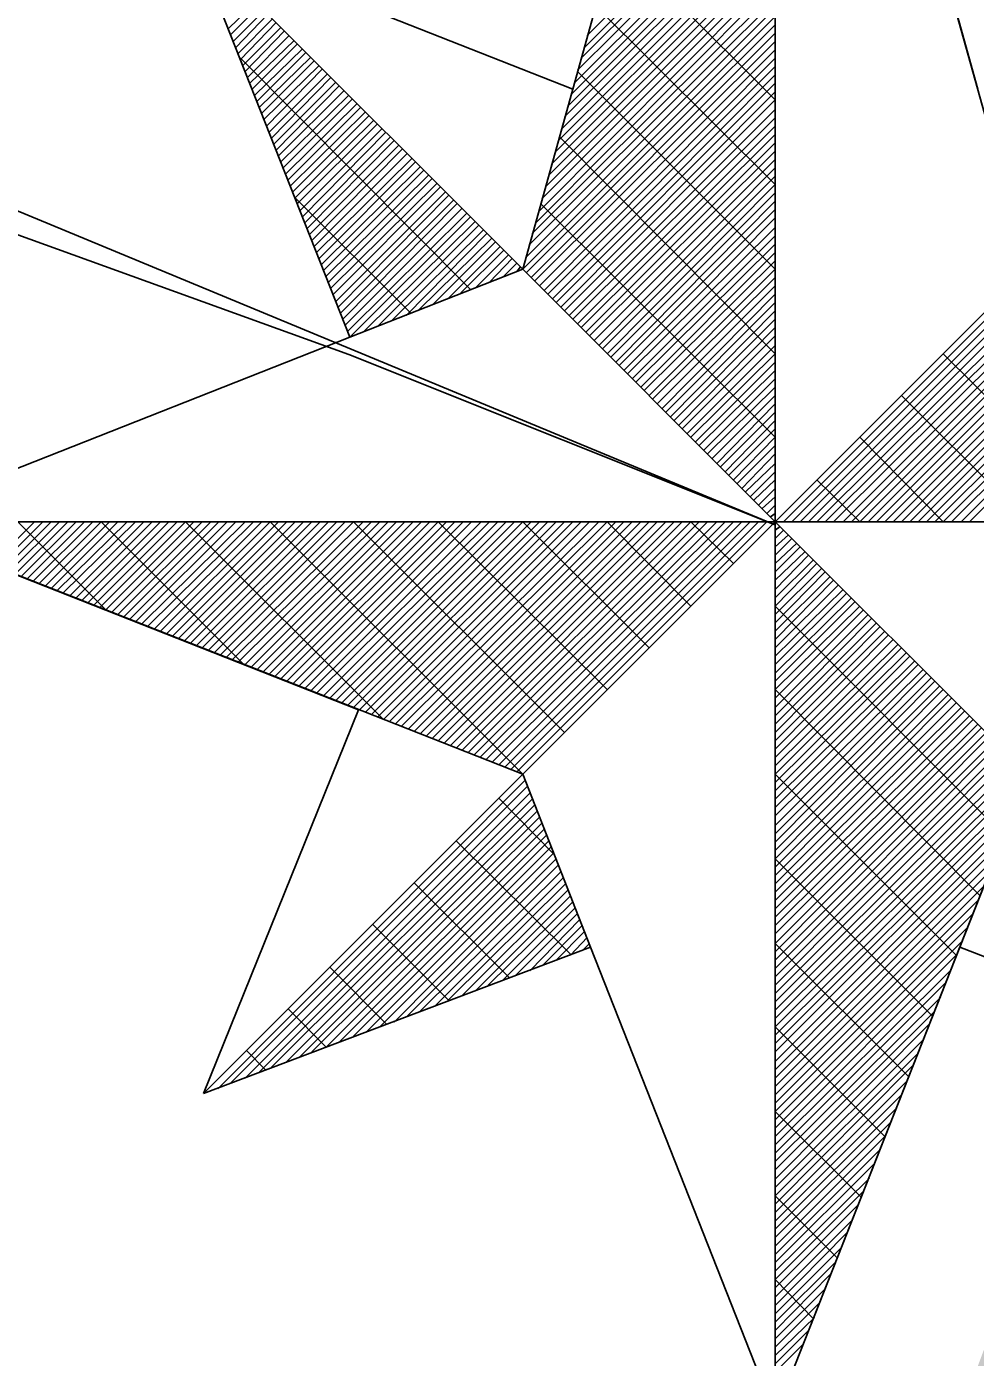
# Model space of a CAD drawing. Extents: x -729889 to -691139, y -995431 to -974354.
# Drawn here: x -725468.824 to -725467.438, y -978452.811 to -978450.867 of the extents above; entities that cross this region are included whole.
import ezdxf

# ---------------------------------------------------------------- set-up
doc = ezdxf.new("R2010")
doc.units = 0
for name, color, linetype in [('Atributy', 7, 'Continuous'), ('Skutečně zaměřené kabelové vedení', 7, 'Continuous'), ('Světelný bod se zemním svítidlem', 7, 'Continuous')]:
    doc.layers.add(name, color=color, linetype=linetype)

# ---------------------------------------------------------------- blocks, each defined once
blk = doc.blocks.new('Světlo')
at = {"layer": 'Světelný bod se zemním svítidlem'}
for p, q in [((-0.3687, 0.3687), (0, 1.6939)), ((0, 1.6939), (-0.3687, 0.3687)), ((-0.2957, 0.6313), (0, 1.6939)), ((0, 1.6939), (0.3687, 0.3687)), ((0, 0), (0, 1.6939)), ((0, 1.6939), (0.2957, 0.6313)), ((0, 1.6939), (0, -1.3043)), ((-0.2783, 0.6922), (0, 0.9722)), ((-0.2748, 0.7096), (0, 0.9843)), ((-0.2835, 0.6765), (0, 0.96)), ((-0.2922, 0.6417), (0, 0.9339)), ((-0.2887, 0.6591), (0, 0.9461)), ((-0.2974, 0.6243), (0, 0.9217)), ((-0.3078, 0.5913), (0, 0.8974)), ((-0.3026, 0.607), (0, 0.9096)), ((-0.3113, 0.5739), (0, 0.8852)), ((-0.3217, 0.5391), (0, 0.8609)), ((-0.3165, 0.5565), (0, 0.873)), ((-0.3687, 0.3687), (-0.8504, 0.8504)), ((-0.8504, 0.8504), (-0.6209, 0.2696)), ((-0.6209, 0.2696), (-0.8504, 0.8504)), ((-0.8504, 0.8504), (-0.2957, 0.6313)), ((-0.3687, 0.3687), (-0.8504, 0.8504)), ((-0.3304, 0.5061), (0, 0.8365)), ((-0.327, 0.5217), (0, 0.8487)), ((0, 0.6157), (-0.2348, 0.8504)), ((-0.3357, 0.4887), (0, 0.8243)), ((-0.3443, 0.4539), (0, 0.8)), ((-0.3409, 0.4713), (0, 0.8122)), ((-0.3496, 0.4365), (0, 0.7878)), ((-0.7983, 0.72), (-0.7583, 0.7583)), ((-0.36, 0.4035), (0, 0.7617)), ((-0.3548, 0.4209), (0, 0.7739)), ((-0.7948, 0.7113), (-0.753, 0.753)), ((-0.7913, 0.7009), (-0.7461, 0.7461)), ((-0.7878, 0.6922), (-0.7409, 0.7409)), ((-0.3635, 0.3861), (0, 0.7496)), ((0, 0.4922), (-0.2626, 0.753)), ((-0.7843, 0.6835), (-0.7339, 0.7339)), ((-0.7809, 0.6748), (-0.7287, 0.7287)), ((-0.7774, 0.6661), (-0.7217, 0.7217)), ((-0.3687, 0.3687), (0, 0.7374)), ((-0.3635, 0.3635), (0, 0.7252)), ((-0.7739, 0.6574), (-0.7165, 0.7165)), ((-0.7704, 0.6487), (-0.7096, 0.7096)), ((-0.767, 0.64), (-0.7026, 0.7026)), ((-0.3565, 0.3565), (0, 0.713)), ((-0.3513, 0.3513), (0, 0.7009)), ((-0.7635, 0.6313), (-0.6974, 0.6974)), ((-0.76, 0.6226), (-0.6904, 0.6904)), ((-0.7565, 0.6139), (-0.6852, 0.6852)), ((-0.3443, 0.3443), (0, 0.6887)), ((-0.4452, 0.3391), (-0.7809, 0.6765)), ((-0.753, 0.6052), (-0.6783, 0.6783)), ((-0.7496, 0.5965), (-0.673, 0.673)), ((-0.7461, 0.5878), (-0.6661, 0.6661)), ((-0.7426, 0.5774), (-0.6609, 0.6609)), ((-0.3374, 0.3374), (0, 0.6765)), ((-0.3322, 0.3322), (0, 0.6643)), ((-0.7391, 0.5687), (-0.6539, 0.6539)), ((-0.7357, 0.56), (-0.6487, 0.6487)), ((-0.7322, 0.5513), (-0.6417, 0.6417)), ((-0.3252, 0.3252), (0, 0.6522)), ((0, 0.3687), (-0.2887, 0.6574)), ((-0.7287, 0.5426), (-0.6365, 0.6365)), ((-0.7252, 0.5339), (-0.6296, 0.6296)), ((-0.7217, 0.5252), (-0.6226, 0.6226)), ((-0.2957, 0.6313), (-0.3687, 0.3687)), ((-0.32, 0.32), (0, 0.64)), ((-0.313, 0.313), (0, 0.6278)), ((-0.7183, 0.5165), (-0.6174, 0.6174)), ((-0.7148, 0.5078), (-0.6104, 0.6104)), ((-0.7113, 0.4991), (-0.6052, 0.6052)), ((-0.3078, 0.3078), (0, 0.6157)), ((-0.7078, 0.4904), (-0.5983, 0.5983)), ((-0.7043, 0.4817), (-0.593, 0.593)), ((-0.7009, 0.473), (-0.5861, 0.5861)), ((-0.3009, 0.3009), (0, 0.6017)), ((-0.2957, 0.2957), (0, 0.5896)), ((-0.6974, 0.4643), (-0.5809, 0.5809)), ((-0.6939, 0.4539), (-0.5739, 0.5739)), ((-0.6904, 0.4452), (-0.5687, 0.5687)), ((-0.2887, 0.2887), (0, 0.5774)), ((-0.2835, 0.2835), (0, 0.5652)), ((-0.687, 0.4365), (-0.5617, 0.5617)), ((-0.6835, 0.4278), (-0.5565, 0.5565)), ((-0.68, 0.4191), (-0.5496, 0.5496)), ((-0.6765, 0.4104), (-0.5443, 0.5443)), ((0, 0.2452), (-0.3148, 0.5617)), ((-0.2765, 0.2765), (0, 0.553)), ((-0.673, 0.4017), (-0.5374, 0.5374)), ((-0.6696, 0.393), (-0.5304, 0.5304)), ((-0.6661, 0.3843), (-0.5252, 0.5252)), ((-0.2713, 0.2713), (0, 0.5409)), ((-0.2643, 0.2643), (0, 0.5287)), ((-0.6626, 0.3757), (-0.5183, 0.5183)), ((-0.6591, 0.367), (-0.513, 0.513)), ((-0.6557, 0.3583), (-0.5061, 0.5061)), ((-0.2574, 0.2574), (0, 0.5165)), ((-0.6522, 0.3496), (-0.5009, 0.5009)), ((-0.6487, 0.3409), (-0.4939, 0.4939)), ((-0.6452, 0.3322), (-0.4887, 0.4887)), ((-0.2522, 0.2522), (0, 0.5043)), ((-0.2452, 0.2452), (0, 0.4922)), ((-0.5322, 0.3043), (-0.7009, 0.473)), ((-0.6417, 0.3217), (-0.4817, 0.4817)), ((-0.6383, 0.313), (-0.4765, 0.4765)), ((-0.6348, 0.3043), (-0.4696, 0.4696)), ((-0.24, 0.24), (0, 0.48)), ((-0.233, 0.233), (0, 0.4678)), ((-0.6313, 0.2957), (-0.4643, 0.4643)), ((-0.6278, 0.287), (-0.4574, 0.4574)), ((-0.6243, 0.2783), (-0.4504, 0.4504)), ((0, 0.1235), (-0.3426, 0.4643)), ((-0.2278, 0.2278), (0, 0.4557)), ((-0.6209, 0.2696), (-0.4452, 0.4452)), ((-0.6, 0.2783), (-0.4383, 0.4383)), ((-0.5809, 0.2852), (-0.433, 0.433)), ((-0.2209, 0.2209), (0, 0.4435)), ((-0.2157, 0.2157), (0, 0.4296)), ((-0.56, 0.2939), (-0.4261, 0.4261)), ((-0.5391, 0.3009), (-0.4209, 0.4209)), ((-0.52, 0.3096), (-0.4139, 0.4139)), ((-0.4991, 0.3183), (-0.4087, 0.4087)), ((-0.2087, 0.2087), (0, 0.4174)), ((-0.4783, 0.3252), (-0.4017, 0.4017)), ((-0.4591, 0.3339), (-0.3965, 0.3965)), ((-0.4383, 0.3409), (-0.3896, 0.3896)), ((-0.2035, 0.2035), (0, 0.4052)), ((-0.1965, 0.1965), (0, 0.393)), ((-0.4174, 0.3496), (-0.3843, 0.3843)), ((-0.3965, 0.3583), (-0.3774, 0.3774)), ((-0.3774, 0.3652), (-0.3722, 0.3722)), ((-0.1913, 0.1913), (0, 0.3809)), ((-0.6209, 0.2696), (-0.3687, 0.3687)), ((-0.3687, 0.3687), (0, 0)), ((0, 0), (-0.3687, 0.3687)), ((-0.1843, 0.1843), (0, 0.3687)), ((-0.1791, 0.1791), (0, 0.3565)), ((0.3687, 0.3687), (0, 0)), ((0.3687, 0.3687), (0, 0)), ((0, 0), (0.3687, 0.3687)), ((0.0122, 0), (0.3774, 0.3652)), ((0.0243, 0), (0.3861, 0.3617)), ((0.0365, 0), (0.3948, 0.3583)), ((0.0487, 0), (0.4035, 0.3548)), ((0.0609, 0), (0.4139, 0.3513)), ((-0.1722, 0.1722), (0, 0.3443)), ((-0.1652, 0.1652), (0, 0.3322)), ((0.073, 0), (0.4226, 0.3478)), ((0.0852, 0), (0.4313, 0.3443)), ((0.0991, 0), (0.44, 0.3409)), ((0.1113, 0), (0.4487, 0.3374)), ((0.1235, 0), (0.4574, 0.3339)), ((0.1357, 0), (0.4661, 0.3304)), ((-0.16, 0.16), (0, 0.32)), ((0.1478, 0), (0.4748, 0.327)), ((0.16, 0), (0.4835, 0.3235)), ((0.1722, 0), (0.4922, 0.32)), ((0.1843, 0), (0.5009, 0.3165)), ((0.1965, 0), (0.5096, 0.313)), ((-0.153, 0.153), (0, 0.3078)), ((-0.1478, 0.1478), (0, 0.2957)), ((0.2087, 0), (0.5183, 0.3096)), ((0.2209, 0), (0.527, 0.3061)), ((0.233, 0), (0.5374, 0.3026)), ((0.2452, 0), (0.5461, 0.2991)), ((0.2574, 0), (0.5548, 0.2957)), ((0.2713, 0), (0.5635, 0.2922)), ((-0.1409, 0.1409), (0, 0.2835)), ((0.2835, 0), (0.5722, 0.2887)), ((-1.3043, 0), (-0.6209, 0.2696)), ((-0.1357, 0.1357), (0, 0.2713)), ((-0.1287, 0.1287), (0, 0.2574)), ((-0.1235, 0.1235), (0, 0.2452)), ((0.4922, 0), (0.2452, 0.2452)), ((-0.1165, 0.1165), (0, 0.233)), ((-0.1113, 0.1113), (0, 0.2209)), ((-0.1043, 0.1043), (0, 0.2087)), ((-0.0991, 0.0991), (0, 0.1965)), ((-0.0922, 0.0922), (0, 0.1843)), ((0.3687, 0), (0.1843, 0.1843)), ((-0.0852, 0.0852), (0, 0.1722)), ((-0.08, 0.08), (0, 0.16)), ((-0.073, 0.073), (0, 0.1478)), ((-0.0678, 0.0678), (0, 0.1357)), ((-0.0609, 0.0609), (0, 0.1235)), ((0.2452, 0), (0.1235, 0.1235)), ((-0.0557, 0.0557), (0, 0.1113)), ((-0.0487, 0.0487), (0, 0.0991)), ((-0.0435, 0.0435), (0, 0.0852)), ((-0.0365, 0.0365), (0, 0.073)), ((-0.0313, 0.0313), (0, 0.0609)), ((0.1235, 0), (0.0609, 0.0609)), ((-0.0243, 0.0243), (0, 0.0487)), ((-0.0191, 0.0191), (0, 0.0365)), ((-0.0122, 0.0122), (0, 0.0243)), ((-1.3043, 0), (-0.3687, -0.3687)), ((0, 0), (-1.3043, 0)), ((-0.6087, -0.2748), (-1.3043, 0)), ((-1.3043, 0), (1.3043, 0)), ((-1.1443, -0.0626), (-1.0817, 0)), ((-1.1357, -0.0661), (-1.0696, 0)), ((-1.127, -0.0696), (-1.0574, 0)), ((-1.1183, -0.073), (-1.0452, 0)), ((-1.1096, -0.0765), (-1.033, 0)), ((-0.9774, -0.1287), (-1.1061, 0)), ((-1.1009, -0.08), (-1.0209, 0)), ((-1.0922, -0.0835), (-1.0087, 0)), ((-1.0835, -0.087), (-0.9965, 0)), ((-1.0748, -0.0904), (-0.9843, 0)), ((-1.0661, -0.0939), (-0.9722, 0)), ((-1.0574, -0.0974), (-0.96, 0)), ((-1.0487, -0.1009), (-0.9461, 0)), ((-1.04, -0.1043), (-0.9339, 0)), ((-1.0296, -0.1078), (-0.9217, 0)), ((-1.0209, -0.1113), (-0.9096, 0)), ((-1.0122, -0.1148), (-0.8974, 0)), ((-1.0035, -0.1183), (-0.8852, 0)), ((-0.9948, -0.1217), (-0.873, 0)), ((-0.9861, -0.1252), (-0.8609, 0)), ((-0.7757, -0.2087), (-0.9843, 0)), ((-0.9774, -0.1287), (-0.8487, 0)), ((-0.9687, -0.1322), (-0.8365, 0)), ((-0.96, -0.1357), (-0.8243, 0)), ((-0.9513, -0.1391), (-0.8122, 0)), ((-0.9426, -0.1426), (-0.8, 0)), ((-0.9339, -0.1461), (-0.7878, 0)), ((-0.9252, -0.1496), (-0.7739, 0)), ((-0.9165, -0.153), (-0.7617, 0)), ((-0.9061, -0.1565), (-0.7496, 0)), ((-0.8974, -0.16), (-0.7374, 0)), ((-0.8887, -0.1635), (-0.7252, 0)), ((-0.88, -0.167), (-0.713, 0)), ((-0.8713, -0.1704), (-0.7009, 0)), ((-0.8626, -0.1739), (-0.6887, 0)), ((-0.5722, -0.2887), (-0.8609, 0)), ((-0.8539, -0.1774), (-0.6765, 0)), ((-0.8452, -0.1809), (-0.6643, 0)), ((-0.8365, -0.1843), (-0.6522, 0)), ((-0.8278, -0.1878), (-0.64, 0)), ((-0.8191, -0.1913), (-0.6278, 0)), ((-0.8104, -0.1948), (-0.6157, 0)), ((-0.8017, -0.1983), (-0.6017, 0)), ((-0.793, -0.2017), (-0.5896, 0)), ((-0.7843, -0.2052), (-0.5774, 0)), ((-0.7739, -0.2087), (-0.5652, 0)), ((-0.7652, -0.2122), (-0.553, 0)), ((-0.7565, -0.2157), (-0.5409, 0)), ((-0.7478, -0.2191), (-0.5287, 0)), ((-0.7391, -0.2226), (-0.5165, 0)), ((-0.3687, -0.3687), (-0.7374, 0)), ((-0.7304, -0.2261), (-0.5043, 0)), ((-0.7217, -0.2296), (-0.4922, 0)), ((-0.713, -0.233), (-0.48, 0)), ((-0.7043, -0.2365), (-0.4678, 0)), ((-0.6957, -0.24), (-0.4557, 0)), ((-0.687, -0.2435), (-0.4435, 0)), ((-0.6783, -0.247), (-0.4296, 0)), ((-0.6696, -0.2504), (-0.4174, 0)), ((-0.6591, -0.2539), (-0.4052, 0)), ((-0.6504, -0.2574), (-0.393, 0)), ((-0.6417, -0.2609), (-0.3809, 0)), ((-0.633, -0.2643), (-0.3687, 0)), ((-0.6243, -0.2678), (-0.3565, 0)), ((-0.6157, -0.2713), (-0.3443, 0)), ((-0.3078, -0.3078), (-0.6157, 0)), ((-0.607, -0.2748), (-0.3322, 0)), ((-0.5983, -0.2783), (-0.32, 0)), ((-0.5896, -0.2817), (-0.3078, 0)), ((-0.5809, -0.2852), (-0.2957, 0)), ((-0.5722, -0.2887), (-0.2835, 0)), ((-0.5635, -0.2922), (-0.2713, 0)), ((-0.5548, -0.2957), (-0.2574, 0)), ((-0.5461, -0.2991), (-0.2452, 0)), ((-0.5357, -0.3026), (-0.233, 0)), ((-0.527, -0.3061), (-0.2209, 0)), ((-0.5183, -0.3096), (-0.2087, 0)), ((-0.5096, -0.313), (-0.1965, 0)), ((-0.5009, -0.3165), (-0.1843, 0)), ((-0.4922, -0.32), (-0.1722, 0)), ((-0.2452, -0.2452), (-0.4922, 0)), ((-0.4835, -0.3235), (-0.16, 0)), ((-0.4748, -0.327), (-0.1478, 0)), ((-0.4661, -0.3304), (-0.1357, 0)), ((-0.4574, -0.3339), (-0.1235, 0)), ((-0.4487, -0.3374), (-0.1113, 0)), ((-0.44, -0.3409), (-0.0991, 0)), ((-0.4313, -0.3443), (-0.0852, 0)), ((-0.4226, -0.3478), (-0.073, 0)), ((-0.4139, -0.3513), (-0.0609, 0)), ((-0.4035, -0.3548), (-0.0487, 0)), ((-0.3948, -0.3583), (-0.0365, 0)), ((-0.3861, -0.3617), (-0.0243, 0)), ((-0.3774, -0.3652), (-0.0122, 0)), ((-0.3687, -0.3687), (0, 0)), ((0, 0), (-0.3687, -0.3687)), ((0, 0), (-0.3687, -0.3687)), ((-0.1843, -0.1843), (-0.3687, 0)), ((-0.1235, -0.1235), (-0.2452, 0)), ((-0.0609, -0.0609), (-0.1235, 0)), ((-0.007, 0.007), (0, 0.0122)), ((0, 0), (0, -1.3043)), ((0.3687, -0.3687), (0, 0)), ((0, 0), (1.3043, 0)), ((0.3687, -0.3687), (0, 0)), ((0.3687, -0.3687), (0, 0)), ((0, -0.0122), (0.007, -0.007)), ((0, -0.0243), (0.0122, -0.0122)), ((0, -0.0365), (0.0191, -0.0191)), ((0, -0.0487), (0.0243, -0.0243)), ((0, -0.0609), (0.0313, -0.0313)), ((0, -0.073), (0.0365, -0.0365)), ((0, -0.0852), (0.0435, -0.0435)), ((0, -0.0991), (0.0487, -0.0487)), ((0, -0.1113), (0.0557, -0.0557)), ((0, -0.1235), (0.0609, -0.0609)), ((0, -0.1357), (0.0678, -0.0678)), ((0, -0.1478), (0.073, -0.073)), ((0, -0.16), (0.08, -0.08)), ((0, -0.1722), (0.0852, -0.0852)), ((0, -0.1843), (0.0922, -0.0922)), ((0, -0.1965), (0.0991, -0.0991)), ((0, -0.2087), (0.1043, -0.1043)), ((0, -0.2209), (0.1113, -0.1113)), ((0, -0.233), (0.1165, -0.1165)), ((0, -0.2452), (0.1235, -0.1235)), ((0.3339, -0.4574), (0, -0.1235)), ((0, -0.2574), (0.1287, -0.1287)), ((0, -0.2713), (0.1357, -0.1357)), ((0, -0.2835), (0.1409, -0.1409)), ((0, -0.2957), (0.1478, -0.1478)), ((0, -0.3078), (0.153, -0.153)), ((0, -0.32), (0.16, -0.16)), ((0, -0.3322), (0.1652, -0.1652)), ((0, -0.3443), (0.1722, -0.1722)), ((0, -0.3565), (0.1791, -0.1791)), ((0, -0.3687), (0.1843, -0.1843)), ((0, -0.3809), (0.1913, -0.1913)), ((0, -0.393), (0.1965, -0.1965)), ((0, -0.4052), (0.2035, -0.2035)), ((0, -0.4174), (0.2087, -0.2087)), ((0, -0.4296), (0.2157, -0.2157)), ((0, -0.4435), (0.2209, -0.2209)), ((0, -0.4557), (0.2278, -0.2278)), ((0, -0.4678), (0.233, -0.233)), ((0, -0.48), (0.24, -0.24)), ((0, -0.4922), (0.2452, -0.2452)), ((0.2991, -0.5461), (0, -0.2452)), ((0, -0.5043), (0.2522, -0.2522)), ((0, -0.5165), (0.2574, -0.2574)), ((0, -0.5287), (0.2643, -0.2643)), ((0, -0.5409), (0.2713, -0.2713)), ((-0.8348, -0.8348), (-0.6087, -0.2748)), ((0, -0.553), (0.2765, -0.2765)), ((0, -0.5652), (0.2835, -0.2835)), ((0, -0.5774), (0.2887, -0.2887)), ((0, -0.5896), (0.2957, -0.2957)), ((0, -0.6017), (0.3009, -0.3009)), ((0, -0.6157), (0.3078, -0.3078)), ((0, -0.6278), (0.313, -0.313)), ((0, -0.64), (0.32, -0.32)), ((0, -0.6522), (0.3252, -0.3252)), ((0, -0.6643), (0.3322, -0.3322)), ((0, -0.6765), (0.3374, -0.3374)), ((0, -0.6887), (0.3443, -0.3443)), ((-0.3687, -0.3687), (-0.8348, -0.8348)), ((-0.3687, -0.3687), (-0.8348, -0.8348)), ((-0.8348, -0.8348), (-0.3687, -0.3687)), ((-0.2696, -0.6209), (-0.3687, -0.3687)), ((0, -0.7009), (0.3513, -0.3513)), ((0, -0.713), (0.3565, -0.3565)), ((0, -0.7252), (0.3635, -0.3635)), ((0, -1.3043), (0.3687, -0.3687)), ((0, -1.3043), (0.3687, -0.3687)), ((0, -0.7374), (0.3687, -0.3687)), ((0.2643, -0.633), (0, -0.3687)), ((0.3687, -0.3687), (0.2696, -0.6209)), ((-0.8139, -0.8278), (-0.3652, -0.3774)), ((-0.7948, -0.8191), (-0.3617, -0.3861)), ((-0.7739, -0.8122), (-0.3583, -0.3965)), ((-0.7548, -0.8052), (-0.3548, -0.4052)), ((-0.3235, -0.4852), (-0.4035, -0.4035)), ((0, -0.7496), (0.3617, -0.3896)), ((-0.7357, -0.7965), (-0.3513, -0.4139)), ((-0.7148, -0.7896), (-0.3478, -0.4226)), ((0, -0.7617), (0.353, -0.4087)), ((-0.6957, -0.7826), (-0.3443, -0.4313)), ((-0.6765, -0.7739), (-0.3409, -0.44)), ((0, -0.7739), (0.3443, -0.4296)), ((-0.6557, -0.767), (-0.3374, -0.4487)), ((-0.6365, -0.76), (-0.3339, -0.4574)), ((-0.6157, -0.7513), (-0.3304, -0.4661)), ((-0.2991, -0.6313), (-0.4661, -0.4661)), ((0, -0.7878), (0.3374, -0.4504)), ((-0.5965, -0.7443), (-0.327, -0.4748)), ((-0.5774, -0.7374), (-0.3235, -0.4835)), ((0, -0.8), (0.3287, -0.4696)), ((-0.5565, -0.7304), (-0.32, -0.4922)), ((-0.5374, -0.7217), (-0.3165, -0.5009)), ((0, -0.8122), (0.3217, -0.4904)), ((0.2296, -0.7217), (0, -0.4922)), ((-0.5183, -0.7148), (-0.313, -0.5113)), ((-0.4974, -0.7078), (-0.3096, -0.52)), ((0, -0.8243), (0.313, -0.5113)), ((-0.3878, -0.6661), (-0.527, -0.527)), ((-0.4783, -0.6991), (-0.3061, -0.5287)), ((-0.4574, -0.6922), (-0.3026, -0.5374)), ((0, -0.8365), (0.3043, -0.5322)), ((-0.4383, -0.6852), (-0.2991, -0.5461)), ((-0.4191, -0.6765), (-0.2957, -0.5548)), ((0, -0.8487), (0.2974, -0.5513)), ((-0.3983, -0.6696), (-0.2922, -0.5635)), ((-0.3791, -0.6626), (-0.2887, -0.5722)), ((-0.3583, -0.6557), (-0.2852, -0.5809)), ((0, -0.8609), (0.2887, -0.5722)), ((-0.4765, -0.6991), (-0.5878, -0.5878)), ((-0.3391, -0.647), (-0.2817, -0.5896)), ((-0.32, -0.64), (-0.2783, -0.5983)), ((0, -0.873), (0.28, -0.593)), ((-0.2696, -0.6209), (-0.8348, -0.8348)), ((-0.2991, -0.633), (-0.2748, -0.607)), ((-0.28, -0.6243), (-0.2713, -0.6157)), ((0, -1.3043), (-0.2696, -0.6209)), ((0, -0.8852), (0.273, -0.6122)), ((0.1948, -0.8104), (0, -0.6157)), ((0.2696, -0.6209), (0, -1.3043)), ((0.8504, -0.8504), (0.2696, -0.6209)), ((0, -0.8974), (0.2643, -0.633)), ((-0.567, -0.7339), (-0.6504, -0.6504)), ((0, -0.9096), (0.2574, -0.6539)), ((0, -0.9217), (0.2487, -0.673)), ((0, -0.9339), (0.2417, -0.6939)), ((-0.6557, -0.767), (-0.7113, -0.7113)), ((0, -0.9461), (0.233, -0.7148)), ((0, -0.96), (0.2243, -0.7339)), ((0.16, -0.8974), (0, -0.7374)), ((0, -0.9722), (0.2174, -0.7548)), ((-0.7443, -0.8), (-0.7722, -0.7722)), ((0, -0.9843), (0.2087, -0.7757)), ((0, -0.9965), (0.2, -0.7948)), ((0, -1.0087), (0.193, -0.8157)), ((0, -1.0209), (0.1843, -0.8365)), ((0, -1.033), (0.1774, -0.8557)), ((0.1252, -0.9861), (0, -0.8609)), ((0, -1.0452), (0.1687, -0.8765)), ((0, -1.0574), (0.16, -0.8974)), ((0, -1.0696), (0.153, -0.9165)), ((0, -1.0817), (0.1443, -0.9374)), ((0, -1.0939), (0.1374, -0.9583)), ((0, -1.1061), (0.1287, -0.9774)), ((0.0904, -1.0748), (0, -0.9843)), ((0, -1.1183), (0.12, -0.9983)), ((0, -1.1322), (0.113, -1.0191)), ((0, -1.1443), (0.1043, -1.0383)), ((0, -1.1565), (0.0974, -1.0591)), ((0, -1.1687), (0.0887, -1.08)), ((0, -1.1809), (0.08, -1.0991)), ((0.0557, -1.1635), (0, -1.1061)), ((0, -1.193), (0.073, -1.12)), ((0, -1.2052), (0.0643, -1.1409)), ((0, -1.2174), (0.0574, -1.1617)), ((0, -1.2296), (0.0487, -1.1809)), ((0, -1.2417), (0.04, -1.2017))]:
    blk.add_line(p, q, dxfattribs=at)

msp = doc.modelspace()

# ---------------------------------------------------------------- linework, layer by layer
at = {"layer": 'Skutečně zaměřené kabelové vedení'}
for points in [[(-725467.7291, -978451.595), (-725469.0243, -978451.0583), (-725469.6636, -978450.7706), (-725470.0152, -978450.5468), (-725470.3029, -978449.1724), (-725471.2298, -978445.5923), (-725471.933, -978442.6197), (-725472.6043, -978438.0807), (-725472.4764, -978437.793), (-725470.7504, -978437.3775), (-725469.5579, -978437.1001)], [(-725477.0086, -978458.0297), (-725477.5268, -978457.2274), (-725477.5268, -978457.0676), (-725477.4948, -978456.9397), (-725477.4309, -978456.8118), (-725477.3031, -978456.652), (-725476.8236, -978456.2365), (-725476.2163, -978455.6931), (-725475.0016, -978454.7661), (-725474.2984, -978454.1268), (-725473.0198, -978453.04), (-725471.4855, -978451.7615), (-725470.7504, -978451.1541), (-725470.3668, -978450.8025), (-725470.1111, -978450.7386), (-725469.8554, -978450.8025), (-725468.353, -978451.3459), (-725467.7291, -978451.595)]]:
    msp.add_lwpolyline(points, dxfattribs=at)

# ---------------------------------------------------------------- block references
at = {"layer": 'Světelný bod se zemním svítidlem', "xscale": 1.0005800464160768, "yscale": 1.0005800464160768}
msp.add_blockref('Světlo', (-725467.73, -978451.59), dxfattribs=at)

# ---------------------------------------------------------------- texts
at = {"layer": 'Atributy'}
msp.add_text('A-0194', height=2, dxfattribs=at).set_placement((-725467.73, -978453.5976))

doc.saveas('drawing.dxf')
